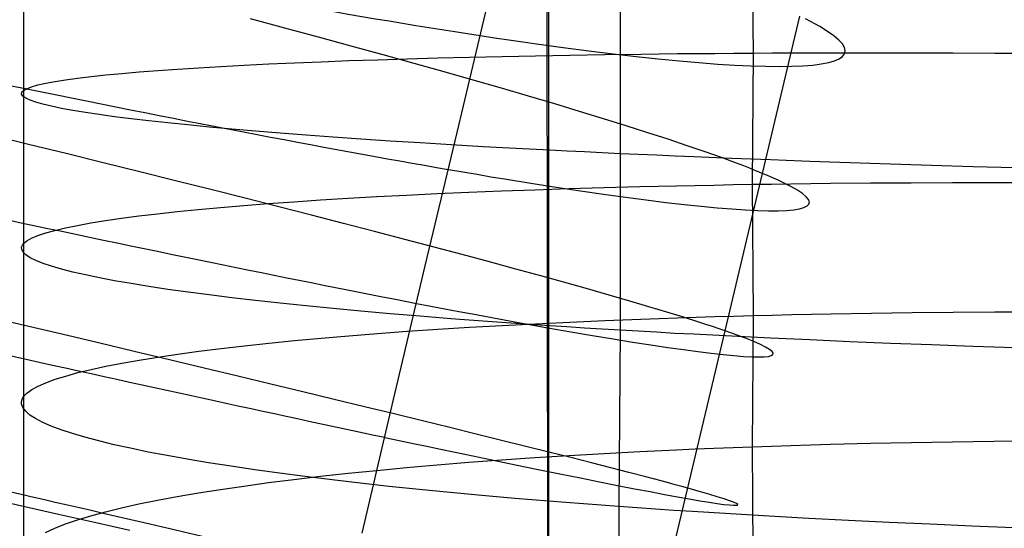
# Model space of a CAD drawing. Extents: x -383 to 1849, y -1185 to -529.
# Tile 334 of 656: x 235.3 to 246.42, y -1021.32 to -1015.58. Entities that reach past the tile are written whole.
import ezdxf

# ---------------------------------------------------------------- set-up
doc = ezdxf.new("R2010")
doc.units = 0
doc.layers.add('PREDEFINITO', color=7, linetype='CONTINUOUS')

msp = doc.modelspace()

# ---------------------------------------------------------------- linework, layer by layer
at = {"layer": 'PREDEFINITO'}
for p, q in [((241.155, -878.045, 420), (241.292, -1065.257, 420)), ((241.155, -878.045, 370), (241.292, -1065.257, 370)), ((241.285, -1079.125, 395), (241.259, -884.982, 395)), ((235.341, -1012.916, 663.154), (235.341, -1016.377, 663.194)), ((243.574, -1014.471, 650.654), (243.584, -1015.955, 650.658)), ((242.081, -1015.094, 676.584), (242.082, -1017.091, 676.577)), ((240.24, -1016.85, 497.151), (240.598, -1015.341, 497.185)), ((243.268, -1019.092, 482.701), (244.115, -1015.536, 482.777)), ((238.293, -1015.672, 474.907), (237.906, -1015.569, 474.623)), ((244.235, -1015.597, 483.245), (244.177, -1015.567, 483.011)), ((244.289, -1015.626, 483.481), (244.235, -1015.597, 483.245)), ((244.339, -1015.655, 483.718), (244.289, -1015.626, 483.481)), ((244.427, -1015.709, 484.195), (244.339, -1015.655, 483.718)), ((238.672, -1015.774, 475.203), (238.293, -1015.672, 474.907)), ((240.5, -1015.757, 497.334), (240.664, -1015.781, 497.156)), ((244.498, -1015.76, 484.675), (244.427, -1015.709, 484.195)), ((244.554, -1015.807, 485.157), (244.498, -1015.76, 484.675)), ((239.042, -1015.875, 475.512), (238.672, -1015.774, 475.203)), ((239.403, -1015.974, 475.833), (239.042, -1015.875, 475.512)), ((240.664, -1015.781, 497.156), (240.825, -1015.805, 496.975)), ((240.825, -1015.805, 496.975), (240.983, -1015.828, 496.791)), ((240.983, -1015.828, 496.791), (241.138, -1015.85, 496.604)), ((241.138, -1015.85, 496.604), (241.439, -1015.891, 496.223)), ((244.594, -1015.851, 485.643), (244.554, -1015.807, 485.157)), ((244.618, -1015.892, 486.13), (244.594, -1015.851, 485.643)), ((239.753, -1016.071, 476.165), (239.403, -1015.974, 475.833)), ((240.38, -1016, 652.874), (240.748, -1015.992, 652.55)), ((240.748, -1015.992, 652.55), (241.125, -1015.984, 652.238)), ((241.125, -1015.984, 652.238), (241.513, -1015.977, 651.94)), ((241.439, -1015.891, 496.223), (241.727, -1015.929, 495.831)), ((241.513, -1015.977, 651.94), (241.909, -1015.971, 651.655)), ((241.727, -1015.929, 495.831), (242.002, -1015.962, 495.429)), ((241.909, -1015.971, 651.655), (242.315, -1015.966, 651.384)), ((242.002, -1015.962, 495.429), (242.264, -1015.993, 495.017)), ((242.264, -1015.993, 495.017), (242.513, -1016.019, 494.597)), ((242.315, -1015.966, 651.384), (242.73, -1015.961, 651.127)), ((242.73, -1015.961, 651.127), (242.94, -1015.959, 651.004)), ((242.94, -1015.959, 651.004), (243.153, -1015.958, 650.885)), ((243.153, -1015.958, 650.885), (243.367, -1015.956, 650.769)), ((243.367, -1015.956, 650.769), (243.584, -1015.955, 650.658)), ((243.584, -1015.955, 650.658), (243.574, -1017.437, 650.642)), ((243.584, -1015.955, 650.658), (243.802, -1015.953, 650.55)), ((243.802, -1015.953, 650.55), (244.023, -1015.953, 650.447)), ((244.023, -1015.953, 650.447), (244.245, -1015.952, 650.347)), ((244.245, -1015.952, 650.347), (244.469, -1015.951, 650.251)), ((244.469, -1015.951, 650.251), (244.922, -1015.951, 650.071)), ((244.559, -1016.019, 488.085), (244.596, -1015.992, 487.596)), ((244.596, -1015.992, 487.596), (244.619, -1015.962, 487.107)), ((244.626, -1015.928, 486.618), (244.618, -1015.892, 486.13)), ((244.619, -1015.962, 487.107), (244.626, -1015.928, 486.618)), ((244.922, -1015.951, 650.071), (245.381, -1015.951, 649.907)), ((245.381, -1015.951, 649.907), (245.846, -1015.952, 649.758)), ((245.846, -1015.952, 649.758), (246.316, -1015.954, 649.625)), ((246.316, -1015.954, 649.625), (246.79, -1015.957, 649.507)), ((237.32, -1016.12, 656.697), (237.571, -1016.105, 656.274)), ((237.571, -1016.105, 656.274), (237.835, -1016.091, 655.858)), ((237.835, -1016.091, 655.858), (238.112, -1016.077, 655.451)), ((238.112, -1016.077, 655.451), (238.401, -1016.064, 655.053)), ((238.401, -1016.064, 655.053), (238.702, -1016.052, 654.664)), ((238.702, -1016.052, 654.664), (239.016, -1016.04, 654.285)), ((239.016, -1016.04, 654.285), (239.34, -1016.029, 653.915)), ((239.34, -1016.029, 653.915), (239.676, -1016.019, 653.557)), ((239.676, -1016.019, 653.557), (240.023, -1016.009, 653.209)), ((240.093, -1016.167, 476.509), (239.753, -1016.071, 476.165)), ((240.023, -1016.009, 653.209), (240.38, -1016, 652.874)), ((242.513, -1016.019, 494.597), (242.749, -1016.043, 494.169)), ((242.749, -1016.043, 494.169), (242.972, -1016.062, 493.733)), ((242.972, -1016.062, 493.733), (243.181, -1016.078, 493.289)), ((243.181, -1016.078, 493.289), (243.377, -1016.09, 492.839)), ((243.377, -1016.09, 492.839), (243.559, -1016.099, 492.383)), ((243.559, -1016.099, 492.383), (243.728, -1016.104, 491.921)), ((243.728, -1016.104, 491.921), (243.882, -1016.106, 491.454)), ((243.882, -1016.106, 491.454), (244.022, -1016.104, 490.982)), ((244.022, -1016.104, 490.982), (244.148, -1016.099, 490.506)), ((244.148, -1016.099, 490.506), (244.259, -1016.09, 490.027)), ((244.259, -1016.09, 490.027), (244.356, -1016.077, 489.545)), ((244.356, -1016.077, 489.545), (244.439, -1016.061, 489.06)), ((244.439, -1016.061, 489.06), (244.506, -1016.042, 488.573)), ((244.506, -1016.042, 488.573), (244.559, -1016.019, 488.085)), ((236.103, -1016.219, 659.377), (236.27, -1016.201, 658.916)), ((236.27, -1016.201, 658.916), (236.451, -1016.184, 658.46)), ((236.451, -1016.184, 658.46), (236.647, -1016.167, 658.01)), ((236.647, -1016.167, 658.01), (236.858, -1016.151, 657.565)), ((236.858, -1016.151, 657.565), (237.082, -1016.135, 657.128)), ((237.082, -1016.135, 657.128), (237.32, -1016.12, 656.697)), ((240.423, -1016.26, 476.863), (240.093, -1016.167, 476.509)), ((235.432, -1016.335, 662.224), (235.503, -1016.315, 661.742)), ((235.503, -1016.315, 661.742), (235.591, -1016.295, 661.263)), ((235.591, -1016.295, 661.263), (235.696, -1016.275, 660.786)), ((235.696, -1016.275, 660.786), (235.816, -1016.256, 660.312)), ((235.816, -1016.256, 660.312), (235.952, -1016.237, 659.842)), ((235.952, -1016.237, 659.842), (236.103, -1016.219, 659.377)), ((240.741, -1016.352, 477.227), (240.423, -1016.26, 476.863)), ((235.318, -1016.41, 663.924), (235.322, -1016.399, 663.68)), ((235.319, -1016.42, 664.167), (235.318, -1016.41, 663.924)), ((235.334, -1016.443, 664.654), (235.319, -1016.42, 664.167)), ((235.322, -1016.399, 663.68), (235.329, -1016.388, 663.437)), ((235.329, -1016.388, 663.437), (235.341, -1016.377, 663.194)), ((235.341, -1016.377, 663.194), (235.357, -1016.367, 662.951)), ((235.341, -1016.377, 663.194), (235.341, -1019.837, 663.098)), ((235.357, -1016.367, 662.951), (235.378, -1016.356, 662.708)), ((235.378, -1016.356, 662.708), (235.403, -1016.346, 662.466)), ((235.403, -1016.346, 662.466), (235.432, -1016.335, 662.224)), ((241.048, -1016.442, 477.601), (240.741, -1016.352, 477.227)), ((235.366, -1016.465, 665.141), (235.334, -1016.443, 664.654)), ((235.415, -1016.487, 665.626), (235.366, -1016.465, 665.141)), ((235.479, -1016.51, 666.11), (235.415, -1016.487, 665.626)), ((235.56, -1016.533, 666.592), (235.479, -1016.51, 666.11)), ((235.657, -1016.556, 667.072), (235.56, -1016.533, 666.592)), ((241.343, -1016.529, 477.985), (241.048, -1016.442, 477.601)), ((241.625, -1016.614, 478.378), (241.343, -1016.529, 477.985)), ((235.769, -1016.58, 667.549), (235.657, -1016.556, 667.072)), ((235.896, -1016.603, 668.022), (235.769, -1016.58, 667.549)), ((236.039, -1016.626, 668.491), (235.896, -1016.603, 668.022)), ((236.196, -1016.65, 668.956), (236.039, -1016.626, 668.491)), ((236.368, -1016.673, 669.416), (236.196, -1016.65, 668.956)), ((241.895, -1016.697, 478.779), (241.625, -1016.614, 478.378)), ((236.555, -1016.697, 669.871), (236.368, -1016.673, 669.416)), ((236.755, -1016.72, 670.32), (236.555, -1016.697, 669.871)), ((236.97, -1016.744, 670.762), (236.755, -1016.72, 670.32)), ((237.198, -1016.767, 671.198), (236.97, -1016.744, 670.762)), ((237.439, -1016.791, 671.626), (237.198, -1016.767, 671.198)), ((242.152, -1016.777, 479.19), (241.895, -1016.697, 478.779)), ((235.396, -1016.986, 473.383), (234.963, -1016.88, 473.182)), ((237.694, -1016.814, 672.047), (237.439, -1016.791, 671.626)), ((237.961, -1016.837, 672.459), (237.694, -1016.814, 672.047)), ((238.241, -1016.859, 672.862), (237.961, -1016.837, 672.459)), ((238.533, -1016.882, 673.256), (238.241, -1016.859, 672.862)), ((238.838, -1016.904, 673.64), (238.533, -1016.882, 673.256)), ((239.881, -1018.359, 497.146), (240.24, -1016.85, 497.151)), ((242.396, -1016.855, 479.608), (242.152, -1016.777, 479.19)), ((242.626, -1016.929, 480.034), (242.396, -1016.855, 479.608)), ((235.822, -1017.09, 473.598), (235.396, -1016.986, 473.383)), ((239.154, -1016.927, 674.014), (238.838, -1016.904, 673.64)), ((239.482, -1016.948, 674.377), (239.154, -1016.927, 674.014)), ((239.821, -1016.97, 674.729), (239.482, -1016.948, 674.377)), ((240.172, -1016.991, 675.069), (239.821, -1016.97, 674.729)), ((240.533, -1017.012, 675.397), (240.172, -1016.991, 675.069)), ((242.841, -1017.001, 480.467), (242.626, -1016.929, 480.034)), ((236.242, -1017.193, 473.828), (235.822, -1017.09, 473.598)), ((240.905, -1017.032, 675.712), (240.533, -1017.012, 675.397)), ((241.287, -1017.052, 676.014), (240.905, -1017.032, 675.712)), ((241.482, -1017.062, 676.16), (241.287, -1017.052, 676.014)), ((241.68, -1017.072, 676.303), (241.482, -1017.062, 676.16)), ((241.88, -1017.081, 676.441), (241.68, -1017.072, 676.303)), ((242.082, -1017.091, 676.577), (241.88, -1017.081, 676.441)), ((242.082, -1017.091, 676.577), (242.081, -1019.085, 676.528)), ((242.287, -1017.1, 676.708), (242.082, -1017.091, 676.577)), ((242.494, -1017.109, 676.836), (242.287, -1017.1, 676.708)), ((243.042, -1017.07, 480.907), (242.841, -1017.001, 480.467)), ((243.228, -1017.136, 481.353), (243.042, -1017.07, 480.907)), ((236.654, -1017.296, 474.071), (236.242, -1017.193, 473.828)), ((242.703, -1017.118, 676.96), (242.494, -1017.109, 676.836)), ((242.915, -1017.127, 677.081), (242.703, -1017.118, 676.96)), ((243.345, -1017.145, 677.31), (242.915, -1017.127, 677.081)), ((243.399, -1017.199, 481.806), (243.228, -1017.136, 481.353)), ((243.782, -1017.162, 677.526), (243.345, -1017.145, 677.31)), ((243.479, -1017.229, 482.034), (243.399, -1017.199, 481.806)), ((244.227, -1017.178, 677.726), (243.782, -1017.162, 677.526)), ((244.679, -1017.194, 677.911), (244.227, -1017.178, 677.726)), ((245.138, -1017.209, 678.082), (244.679, -1017.194, 677.911)), ((245.602, -1017.224, 678.237), (245.138, -1017.209, 678.082)), ((237.059, -1017.397, 474.329), (236.654, -1017.296, 474.071)), ((240.141, -1017.269, 497.302), (240.304, -1017.297, 497.123)), ((240.304, -1017.297, 497.123), (240.465, -1017.324, 496.942)), ((240.465, -1017.324, 496.942), (240.622, -1017.351, 496.758)), ((243.554, -1017.258, 482.264), (243.479, -1017.229, 482.034)), ((243.625, -1017.287, 482.495), (243.554, -1017.258, 482.264)), ((243.693, -1017.314, 482.728), (243.625, -1017.287, 482.495)), ((243.756, -1017.341, 482.962), (243.693, -1017.314, 482.728)), ((246.071, -1017.238, 678.378), (245.602, -1017.224, 678.237)), ((246.545, -1017.252, 678.504), (246.071, -1017.238, 678.378)), ((237.456, -1017.496, 474.6), (237.059, -1017.397, 474.329)), ((240.622, -1017.351, 496.758), (240.776, -1017.376, 496.571)), ((240.776, -1017.376, 496.571), (241.075, -1017.424, 496.189)), ((241.075, -1017.424, 496.189), (241.361, -1017.469, 495.797)), ((243.143, -1017.445, 650.868), (243.358, -1017.441, 650.753)), ((243.358, -1017.441, 650.753), (243.574, -1017.437, 650.642)), ((243.574, -1017.437, 650.642), (243.793, -1017.434, 650.535)), ((243.574, -1017.437, 650.642), (243.584, -1018.92, 650.588)), ((243.815, -1017.367, 483.197), (243.756, -1017.341, 482.962)), ((243.793, -1017.434, 650.535), (244.013, -1017.431, 650.431)), ((243.87, -1017.392, 483.433), (243.815, -1017.367, 483.197)), ((243.921, -1017.416, 483.67), (243.87, -1017.392, 483.433)), ((244.011, -1017.461, 484.147), (243.921, -1017.416, 483.67)), ((244.013, -1017.431, 650.431), (244.236, -1017.428, 650.331)), ((244.236, -1017.428, 650.331), (244.46, -1017.426, 650.236)), ((244.46, -1017.426, 650.236), (244.913, -1017.422, 650.056)), ((244.913, -1017.422, 650.056), (245.372, -1017.419, 649.892)), ((245.372, -1017.419, 649.892), (245.837, -1017.417, 649.743)), ((245.837, -1017.417, 649.743), (246.307, -1017.417, 649.61)), ((246.307, -1017.417, 649.61), (246.782, -1017.417, 649.492)), ((237.845, -1017.594, 474.884), (237.456, -1017.496, 474.6)), ((239.669, -1017.559, 653.535), (240.015, -1017.542, 653.188)), ((240.015, -1017.542, 653.188), (240.372, -1017.526, 652.853)), ((240.372, -1017.526, 652.853), (240.74, -1017.512, 652.53)), ((240.74, -1017.512, 652.53), (241.117, -1017.498, 652.219)), ((241.117, -1017.498, 652.219), (241.504, -1017.485, 651.921)), ((241.361, -1017.469, 495.797), (241.635, -1017.51, 495.394)), ((241.504, -1017.485, 651.921), (241.9, -1017.473, 651.637)), ((241.635, -1017.51, 495.394), (241.895, -1017.548, 494.982)), ((241.895, -1017.548, 494.982), (242.143, -1017.582, 494.562)), ((241.9, -1017.473, 651.637), (242.306, -1017.463, 651.366)), ((242.306, -1017.463, 651.366), (242.72, -1017.453, 651.11)), ((242.72, -1017.453, 651.11), (242.931, -1017.449, 650.987)), ((242.931, -1017.449, 650.987), (243.143, -1017.445, 650.868)), ((244.085, -1017.503, 484.627), (244.011, -1017.461, 484.147)), ((244.142, -1017.542, 485.111), (244.085, -1017.503, 484.627)), ((244.184, -1017.577, 485.597), (244.142, -1017.542, 485.111)), ((237.83, -1017.676, 655.83), (238.106, -1017.654, 655.424)), ((238.225, -1017.691, 475.18), (237.845, -1017.594, 474.884)), ((238.106, -1017.654, 655.424), (238.395, -1017.634, 655.027)), ((238.395, -1017.634, 655.027), (238.696, -1017.614, 654.639)), ((238.696, -1017.614, 654.639), (239.009, -1017.594, 654.26)), ((239.009, -1017.594, 654.26), (239.333, -1017.576, 653.892)), ((239.333, -1017.576, 653.892), (239.669, -1017.559, 653.535)), ((242.143, -1017.582, 494.562), (242.377, -1017.613, 494.133)), ((242.377, -1017.613, 494.133), (242.598, -1017.641, 493.696)), ((242.598, -1017.641, 493.696), (242.805, -1017.665, 493.252)), ((242.805, -1017.665, 493.252), (242.999, -1017.685, 492.801)), ((244.21, -1017.609, 486.084), (244.184, -1017.577, 485.597)), ((244.195, -1017.682, 487.552), (244.216, -1017.661, 487.063)), ((244.221, -1017.637, 486.573), (244.21, -1017.609, 486.084)), ((244.216, -1017.661, 487.063), (244.221, -1017.637, 486.573)), ((236.644, -1017.795, 657.977), (236.854, -1017.77, 657.534)), ((236.854, -1017.77, 657.534), (237.078, -1017.745, 657.097)), ((237.078, -1017.745, 657.097), (237.315, -1017.722, 656.667)), ((237.315, -1017.722, 656.667), (237.566, -1017.698, 656.245)), ((237.566, -1017.698, 656.245), (237.83, -1017.676, 655.83)), ((238.595, -1017.786, 475.488), (238.225, -1017.691, 475.18)), ((242.999, -1017.685, 492.801), (243.179, -1017.702, 492.345)), ((243.179, -1017.702, 492.345), (243.345, -1017.716, 491.882)), ((243.345, -1017.716, 491.882), (243.497, -1017.726, 491.414)), ((243.497, -1017.726, 491.414), (243.636, -1017.733, 490.942)), ((243.636, -1017.733, 490.942), (243.759, -1017.736, 490.466)), ((243.759, -1017.736, 490.466), (243.869, -1017.736, 489.986)), ((243.869, -1017.736, 489.986), (243.964, -1017.732, 489.503)), ((243.964, -1017.732, 489.503), (244.044, -1017.725, 489.018)), ((244.044, -1017.725, 489.018), (244.109, -1017.714, 488.53)), ((244.109, -1017.714, 488.53), (244.16, -1017.7, 488.042)), ((244.16, -1017.7, 488.042), (244.195, -1017.682, 487.552)), ((235.95, -1017.901, 659.806), (236.101, -1017.874, 659.341)), ((236.101, -1017.874, 659.341), (236.268, -1017.847, 658.881)), ((236.268, -1017.847, 658.881), (236.449, -1017.821, 658.426)), ((236.449, -1017.821, 658.426), (236.644, -1017.795, 657.977)), ((238.956, -1017.879, 475.809), (238.595, -1017.786, 475.488)), ((239.308, -1017.97, 476.141), (238.956, -1017.879, 475.809)), ((235.503, -1018.017, 661.703), (235.591, -1017.987, 661.224)), ((235.591, -1017.987, 661.224), (235.695, -1017.958, 660.748)), ((235.695, -1017.958, 660.748), (235.814, -1017.93, 660.275)), ((235.814, -1017.93, 660.275), (235.95, -1017.901, 659.806)), ((239.649, -1018.059, 476.484), (239.308, -1017.97, 476.141)), ((235.33, -1018.123, 663.395), (235.341, -1018.108, 663.152)), ((235.341, -1018.108, 663.152), (235.358, -1018.092, 662.909)), ((235.358, -1018.092, 662.909), (235.378, -1018.077, 662.667)), ((235.378, -1018.077, 662.667), (235.403, -1018.062, 662.425)), ((235.403, -1018.062, 662.425), (235.432, -1018.047, 662.184)), ((235.432, -1018.047, 662.184), (235.503, -1018.017, 661.703)), ((239.979, -1018.146, 476.837), (239.649, -1018.059, 476.484)), ((235.319, -1018.154, 663.881), (235.322, -1018.139, 663.638)), ((235.32, -1018.17, 664.124), (235.319, -1018.154, 663.881)), ((235.335, -1018.202, 664.611), (235.32, -1018.17, 664.124)), ((235.322, -1018.139, 663.638), (235.33, -1018.123, 663.395)), ((235.367, -1018.234, 665.096), (235.335, -1018.202, 664.611)), ((240.298, -1018.231, 477.201), (239.979, -1018.146, 476.837)), ((235.416, -1018.266, 665.582), (235.367, -1018.234, 665.096)), ((235.48, -1018.298, 666.065), (235.416, -1018.266, 665.582)), ((235.561, -1018.331, 666.547), (235.48, -1018.298, 666.065)), ((235.658, -1018.363, 667.026), (235.561, -1018.331, 666.547)), ((240.606, -1018.314, 477.575), (240.298, -1018.231, 477.201)), ((240.902, -1018.395, 477.959), (240.606, -1018.314, 477.575)), ((235.77, -1018.396, 667.502), (235.658, -1018.363, 667.026)), ((235.898, -1018.429, 667.975), (235.77, -1018.396, 667.502)), ((236.04, -1018.461, 668.445), (235.898, -1018.429, 667.975)), ((239.523, -1019.869, 497.171), (239.881, -1018.359, 497.146)), ((241.186, -1018.472, 478.351), (240.902, -1018.395, 477.959)), ((236.198, -1018.494, 668.909), (236.04, -1018.461, 668.445)), ((236.37, -1018.527, 669.369), (236.198, -1018.494, 668.909)), ((236.556, -1018.559, 669.824), (236.37, -1018.527, 669.369)), ((241.457, -1018.548, 478.753), (241.186, -1018.472, 478.351)), ((241.715, -1018.62, 479.163), (241.457, -1018.548, 478.753)), ((236.756, -1018.592, 670.272), (236.556, -1018.559, 669.824)), ((236.971, -1018.624, 670.715), (236.756, -1018.592, 670.272)), ((237.199, -1018.656, 671.15), (236.971, -1018.624, 670.715)), ((237.44, -1018.687, 671.578), (237.199, -1018.656, 671.15)), ((241.96, -1018.69, 479.581), (241.715, -1018.62, 479.163)), ((237.694, -1018.719, 671.999), (237.44, -1018.687, 671.578)), ((237.962, -1018.75, 672.411), (237.694, -1018.719, 671.999)), ((238.241, -1018.781, 672.814), (237.962, -1018.75, 672.411)), ((242.191, -1018.757, 480.006), (241.96, -1018.69, 479.581)), ((242.408, -1018.821, 480.439), (242.191, -1018.757, 480.006)), ((238.534, -1018.811, 673.208), (238.241, -1018.781, 672.814)), ((238.838, -1018.841, 673.592), (238.534, -1018.811, 673.208)), ((239.154, -1018.871, 673.966), (238.838, -1018.841, 673.592)), ((239.482, -1018.9, 674.329), (239.154, -1018.871, 673.966)), ((239.781, -1018.782, 497.298), (239.944, -1018.813, 497.119)), ((239.944, -1018.813, 497.119), (240.103, -1018.844, 496.938)), ((240.103, -1018.844, 496.938), (240.26, -1018.873, 496.753)), ((240.26, -1018.873, 496.753), (240.413, -1018.902, 496.566)), ((242.611, -1018.882, 480.879), (242.408, -1018.821, 480.439)), ((242.798, -1018.939, 481.326), (242.611, -1018.882, 480.879)), ((244.922, -1018.893, 650.002), (245.381, -1018.887, 649.838)), ((245.381, -1018.887, 649.838), (245.846, -1018.882, 649.689)), ((245.846, -1018.882, 649.689), (246.316, -1018.879, 649.556)), ((246.316, -1018.879, 649.556), (246.79, -1018.877, 649.439)), ((235.351, -1019.033, 473.616), (234.923, -1018.932, 473.4)), ((239.821, -1018.928, 674.681), (239.482, -1018.9, 674.329)), ((240.171, -1018.956, 675.021), (239.821, -1018.928, 674.681)), ((240.532, -1018.983, 675.349), (240.171, -1018.956, 675.021)), ((240.413, -1018.902, 496.566), (240.711, -1018.957, 496.184)), ((240.904, -1019.01, 675.664), (240.532, -1018.983, 675.349)), ((240.711, -1018.957, 496.184), (240.995, -1019.009, 495.79)), ((241.126, -1019.012, 652.167), (241.513, -1018.993, 651.869)), ((241.513, -1018.993, 651.869), (241.91, -1018.976, 651.584)), ((241.91, -1018.976, 651.584), (242.315, -1018.96, 651.313)), ((242.315, -1018.96, 651.313), (242.73, -1018.945, 651.057)), ((242.73, -1018.945, 651.057), (242.94, -1018.938, 650.934)), ((242.971, -1018.994, 481.779), (242.798, -1018.939, 481.326)), ((242.94, -1018.938, 650.934), (243.153, -1018.932, 650.815)), ((243.051, -1019.02, 482.007), (242.971, -1018.994, 481.779)), ((243.153, -1018.932, 650.815), (243.367, -1018.926, 650.7)), ((243.367, -1018.926, 650.7), (243.584, -1018.92, 650.588)), ((243.584, -1018.92, 650.588), (243.574, -1020.402, 650.514)), ((243.584, -1018.92, 650.588), (243.802, -1018.914, 650.481)), ((243.802, -1018.914, 650.481), (244.023, -1018.909, 650.377)), ((244.023, -1018.909, 650.377), (244.245, -1018.905, 650.278)), ((244.245, -1018.905, 650.278), (244.469, -1018.901, 650.182)), ((244.469, -1018.901, 650.182), (244.922, -1018.893, 650.002)), ((235.772, -1019.132, 473.846), (235.351, -1019.033, 473.616)), ((239.341, -1019.123, 653.841), (239.677, -1019.098, 653.483)), ((239.677, -1019.098, 653.483), (240.024, -1019.075, 653.136)), ((240.024, -1019.075, 653.136), (240.381, -1019.053, 652.801)), ((240.381, -1019.053, 652.801), (240.748, -1019.032, 652.478)), ((240.748, -1019.032, 652.478), (241.126, -1019.012, 652.167)), ((241.287, -1019.036, 675.966), (240.904, -1019.01, 675.664)), ((240.995, -1019.009, 495.79), (241.267, -1019.058, 495.387)), ((241.267, -1019.058, 495.387), (241.526, -1019.103, 494.975)), ((241.481, -1019.048, 676.111), (241.287, -1019.036, 675.966)), ((241.679, -1019.061, 676.254), (241.481, -1019.048, 676.111)), ((241.526, -1019.103, 494.975), (241.771, -1019.145, 494.553)), ((241.879, -1019.073, 676.392), (241.679, -1019.061, 676.254)), ((242.081, -1019.085, 676.528), (241.879, -1019.073, 676.392)), ((242.081, -1019.085, 676.528), (242.069, -1021.079, 676.434)), ((242.286, -1019.097, 676.659), (242.081, -1019.085, 676.528)), ((242.493, -1019.109, 676.787), (242.286, -1019.097, 676.659)), ((242.423, -1022.649, 482.773), (243.268, -1019.092, 482.701)), ((242.702, -1019.121, 676.911), (242.493, -1019.109, 676.787)), ((243.127, -1019.045, 482.237), (243.051, -1019.02, 482.007)), ((243.2, -1019.069, 482.469), (243.127, -1019.045, 482.237)), ((243.268, -1019.092, 482.701), (243.2, -1019.069, 482.469)), ((243.332, -1019.115, 482.935), (243.268, -1019.092, 482.701)), ((236.186, -1019.23, 474.09), (235.772, -1019.132, 473.846)), ((238.113, -1019.232, 655.374), (238.402, -1019.203, 654.976)), ((238.402, -1019.203, 654.976), (238.703, -1019.175, 654.588)), ((238.703, -1019.175, 654.588), (239.017, -1019.149, 654.209)), ((239.017, -1019.149, 654.209), (239.341, -1019.123, 653.841)), ((241.771, -1019.145, 494.553), (242.004, -1019.184, 494.124)), ((242.004, -1019.184, 494.124), (242.222, -1019.219, 493.686)), ((242.222, -1019.219, 493.686), (242.428, -1019.251, 493.241)), ((242.914, -1019.132, 677.031), (242.702, -1019.121, 676.911)), ((243.343, -1019.154, 677.261), (242.914, -1019.132, 677.031)), ((243.392, -1019.136, 483.17), (243.332, -1019.115, 482.935)), ((243.781, -1019.175, 677.476), (243.343, -1019.154, 677.261)), ((243.448, -1019.157, 483.407), (243.392, -1019.136, 483.17)), ((243.5, -1019.177, 483.644), (243.448, -1019.157, 483.407)), ((243.592, -1019.213, 484.121), (243.5, -1019.177, 483.644)), ((243.668, -1019.247, 484.603), (243.592, -1019.213, 484.121)), ((244.226, -1019.196, 677.676), (243.781, -1019.175, 677.476)), ((244.678, -1019.216, 677.862), (244.226, -1019.196, 677.676)), ((245.136, -1019.234, 678.032), (244.678, -1019.216, 677.862)), ((236.592, -1019.326, 474.348), (236.186, -1019.23, 474.09)), ((236.991, -1019.421, 474.62), (236.592, -1019.326, 474.348)), ((237.083, -1019.356, 657.047), (237.321, -1019.323, 656.617)), ((237.321, -1019.323, 656.617), (237.572, -1019.292, 656.195)), ((237.572, -1019.292, 656.195), (237.836, -1019.261, 655.78)), ((237.836, -1019.261, 655.78), (238.113, -1019.232, 655.374)), ((242.428, -1019.251, 493.241), (242.62, -1019.28, 492.79)), ((242.62, -1019.28, 492.79), (242.797, -1019.305, 492.332)), ((242.797, -1019.305, 492.332), (242.962, -1019.327, 491.869)), ((242.962, -1019.327, 491.869), (243.112, -1019.346, 491.4)), ((243.727, -1019.276, 485.086), (243.668, -1019.247, 484.603)), ((243.771, -1019.303, 485.573), (243.727, -1019.276, 485.086)), ((243.799, -1019.325, 486.061), (243.771, -1019.303, 485.573)), ((243.812, -1019.344, 486.551), (243.799, -1019.325, 486.061)), ((245.6, -1019.252, 678.187), (245.136, -1019.234, 678.032)), ((246.069, -1019.269, 678.328), (245.6, -1019.252, 678.187)), ((246.543, -1019.285, 678.454), (246.069, -1019.269, 678.328)), ((236.453, -1019.457, 658.376), (236.649, -1019.423, 657.927)), ((236.649, -1019.423, 657.927), (236.859, -1019.389, 657.484)), ((236.859, -1019.389, 657.484), (237.083, -1019.356, 657.047)), ((237.381, -1019.514, 474.904), (236.991, -1019.421, 474.62)), ((243.112, -1019.346, 491.4), (243.247, -1019.361, 490.927)), ((243.247, -1019.361, 490.927), (243.369, -1019.373, 490.45)), ((243.369, -1019.373, 490.45), (243.476, -1019.381, 489.969)), ((243.476, -1019.381, 489.969), (243.569, -1019.387, 489.485)), ((243.569, -1019.387, 489.485), (243.647, -1019.388, 488.999)), ((243.647, -1019.388, 488.999), (243.71, -1019.386, 488.511)), ((243.71, -1019.386, 488.511), (243.758, -1019.381, 488.022)), ((243.758, -1019.381, 488.022), (243.791, -1019.372, 487.531)), ((243.791, -1019.372, 487.531), (243.809, -1019.36, 487.041)), ((243.809, -1019.36, 487.041), (243.812, -1019.344, 486.551)), ((235.953, -1019.565, 659.755), (236.104, -1019.529, 659.291)), ((236.104, -1019.529, 659.291), (236.271, -1019.493, 658.831)), ((236.271, -1019.493, 658.831), (236.453, -1019.457, 658.376)), ((237.763, -1019.605, 475.201), (237.381, -1019.514, 474.904)), ((235.592, -1019.679, 661.172), (235.696, -1019.64, 660.696)), ((235.696, -1019.64, 660.696), (235.817, -1019.603, 660.224)), ((235.817, -1019.603, 660.224), (235.953, -1019.565, 659.755)), ((238.135, -1019.694, 475.51), (237.763, -1019.605, 475.201)), ((235.378, -1019.797, 662.614), (235.403, -1019.777, 662.372)), ((235.403, -1019.777, 662.372), (235.433, -1019.757, 662.131)), ((235.433, -1019.757, 662.131), (235.504, -1019.718, 661.65)), ((235.504, -1019.718, 661.65), (235.592, -1019.679, 661.172)), ((238.498, -1019.782, 475.831), (238.135, -1019.694, 475.51)), ((235.318, -1019.899, 663.825), (235.321, -1019.878, 663.583)), ((235.321, -1019.878, 663.583), (235.329, -1019.858, 663.34)), ((235.329, -1019.858, 663.34), (235.341, -1019.837, 663.098)), ((235.341, -1019.837, 663.098), (235.34, -1021.566, 663)), ((235.341, -1019.837, 663.098), (235.357, -1019.817, 662.856)), ((235.357, -1019.817, 662.856), (235.378, -1019.797, 662.614)), ((238.851, -1019.867, 476.164), (238.498, -1019.782, 475.831)), ((239.195, -1019.95, 476.507), (238.851, -1019.867, 476.164)), ((239.166, -1021.377, 497.225), (239.523, -1019.869, 497.171)), ((235.319, -1019.919, 664.068), (235.318, -1019.899, 663.825)), ((235.333, -1019.96, 664.553), (235.319, -1019.919, 664.068)), ((235.365, -1020.002, 665.038), (235.333, -1019.96, 664.553)), ((239.527, -1020.031, 476.862), (239.195, -1019.95, 476.507)), ((235.413, -1020.044, 665.522), (235.365, -1020.002, 665.038)), ((235.477, -1020.085, 666.005), (235.413, -1020.044, 665.522)), ((235.557, -1020.127, 666.485), (235.477, -1020.085, 666.005)), ((239.848, -1020.109, 477.226), (239.527, -1020.031, 476.862)), ((240.158, -1020.185, 477.601), (239.848, -1020.109, 477.226)), ((235.654, -1020.169, 666.963), (235.557, -1020.127, 666.485)), ((235.765, -1020.212, 667.438), (235.654, -1020.169, 666.963)), ((235.893, -1020.254, 667.91), (235.765, -1020.212, 667.438)), ((240.457, -1020.259, 477.985), (240.158, -1020.185, 477.601)), ((236.035, -1020.295, 668.377), (235.893, -1020.254, 667.91)), ((236.192, -1020.337, 668.841), (236.035, -1020.295, 668.377)), ((239.422, -1020.296, 497.324), (239.584, -1020.33, 497.146)), ((239.584, -1020.33, 497.146), (239.743, -1020.364, 496.964)), ((240.743, -1020.33, 478.378), (240.457, -1020.259, 477.985)), ((241.016, -1020.398, 478.78), (240.743, -1020.33, 478.378)), ((236.364, -1020.379, 669.299), (236.192, -1020.337, 668.841)), ((236.55, -1020.42, 669.752), (236.364, -1020.379, 669.299)), ((236.75, -1020.462, 670.199), (236.55, -1020.42, 669.752)), ((239.743, -1020.364, 496.964), (239.899, -1020.397, 496.78)), ((239.899, -1020.397, 496.78), (240.052, -1020.429, 496.593)), ((240.052, -1020.429, 496.593), (240.348, -1020.491, 496.21)), ((241.277, -1020.463, 479.19), (241.016, -1020.398, 478.78)), ((242.306, -1020.456, 651.238), (242.72, -1020.436, 650.982)), ((242.72, -1020.436, 650.982), (242.931, -1020.427, 650.859)), ((242.931, -1020.427, 650.859), (243.143, -1020.418, 650.74)), ((243.143, -1020.418, 650.74), (243.358, -1020.41, 650.625)), ((243.358, -1020.41, 650.625), (243.574, -1020.402, 650.514)), ((243.574, -1020.402, 650.514), (243.793, -1020.394, 650.407)), ((243.574, -1020.402, 650.514), (243.584, -1021.882, 650.4)), ((243.793, -1020.394, 650.407), (244.013, -1020.387, 650.303)), ((244.013, -1020.387, 650.303), (244.235, -1020.381, 650.204)), ((244.235, -1020.381, 650.204), (244.459, -1020.375, 650.108)), ((244.459, -1020.375, 650.108), (244.912, -1020.363, 649.928)), ((244.912, -1020.363, 649.928), (245.372, -1020.354, 649.764)), ((245.372, -1020.354, 649.764), (245.837, -1020.346, 649.615)), ((245.837, -1020.346, 649.615), (246.307, -1020.341, 649.482)), ((246.307, -1020.341, 649.482), (246.782, -1020.336, 649.364)), ((236.964, -1020.503, 670.64), (236.75, -1020.462, 670.199)), ((237.191, -1020.543, 671.074), (236.964, -1020.503, 670.64)), ((237.432, -1020.583, 671.501), (237.191, -1020.543, 671.074)), ((240.348, -1020.491, 496.21), (240.631, -1020.55, 495.817)), ((240.372, -1020.578, 652.724), (240.74, -1020.551, 652.401)), ((240.631, -1020.55, 495.817), (240.901, -1020.606, 495.414)), ((240.74, -1020.551, 652.401), (241.117, -1020.525, 652.09)), ((241.117, -1020.525, 652.09), (241.504, -1020.5, 651.793)), ((241.524, -1020.525, 479.609), (241.277, -1020.463, 479.19)), ((241.504, -1020.5, 651.793), (241.901, -1020.477, 651.509)), ((241.758, -1020.584, 480.035), (241.524, -1020.525, 479.609)), ((241.901, -1020.477, 651.509), (242.306, -1020.456, 651.238)), ((237.686, -1020.623, 671.919), (237.432, -1020.583, 671.501)), ((237.953, -1020.662, 672.33), (237.686, -1020.623, 671.919)), ((238.232, -1020.701, 672.732), (237.953, -1020.662, 672.33)), ((239.009, -1020.702, 654.13), (239.334, -1020.669, 653.762)), ((239.334, -1020.669, 653.762), (239.669, -1020.638, 653.405)), ((239.669, -1020.638, 653.405), (240.015, -1020.607, 653.058)), ((240.015, -1020.607, 653.058), (240.372, -1020.578, 652.724)), ((240.901, -1020.606, 495.414), (241.158, -1020.659, 495.002)), ((241.158, -1020.659, 495.002), (241.402, -1020.709, 494.581)), ((241.977, -1020.641, 480.468), (241.758, -1020.584, 480.035)), ((242.182, -1020.694, 480.908), (241.977, -1020.641, 480.468)), ((238.107, -1020.808, 655.292), (238.396, -1020.772, 654.895)), ((238.524, -1020.739, 673.124), (238.232, -1020.701, 672.732)), ((238.396, -1020.772, 654.895), (238.697, -1020.736, 654.508)), ((238.828, -1020.777, 673.507), (238.524, -1020.739, 673.124)), ((238.697, -1020.736, 654.508), (239.009, -1020.702, 654.13)), ((239.144, -1020.813, 673.88), (238.828, -1020.777, 673.507)), ((241.402, -1020.709, 494.581), (241.633, -1020.755, 494.151)), ((241.633, -1020.755, 494.151), (241.85, -1020.799, 493.714)), ((242.372, -1020.743, 481.355), (242.182, -1020.694, 480.908)), ((242.547, -1020.789, 481.808), (242.372, -1020.743, 481.355)), ((237.316, -1020.924, 656.533), (237.567, -1020.884, 656.111)), ((237.567, -1020.884, 656.111), (237.83, -1020.846, 655.697)), ((237.83, -1020.846, 655.697), (238.107, -1020.808, 655.292)), ((239.472, -1020.85, 674.242), (239.144, -1020.813, 673.88)), ((239.81, -1020.885, 674.592), (239.472, -1020.85, 674.242)), ((240.16, -1020.919, 674.931), (239.81, -1020.885, 674.592)), ((241.85, -1020.799, 493.714), (242.053, -1020.839, 493.269)), ((242.053, -1020.839, 493.269), (242.243, -1020.876, 492.818)), ((242.243, -1020.876, 492.818), (242.42, -1020.909, 492.36)), ((242.628, -1020.811, 482.037), (242.547, -1020.789, 481.808)), ((242.706, -1020.832, 482.267), (242.628, -1020.811, 482.037)), ((242.779, -1020.852, 482.499), (242.706, -1020.832, 482.267)), ((242.849, -1020.871, 482.731), (242.779, -1020.852, 482.499)), ((242.914, -1020.89, 482.965), (242.849, -1020.871, 482.731)), ((242.975, -1020.907, 483.201), (242.914, -1020.89, 482.965)), ((235.321, -1021.073, 473.899), (234.9, -1020.978, 473.669)), ((236.855, -1021.007, 657.398), (237.078, -1020.965, 656.962)), ((237.078, -1020.965, 656.962), (237.316, -1020.924, 656.533)), ((240.521, -1020.953, 675.258), (240.16, -1020.919, 674.931)), ((240.893, -1020.986, 675.572), (240.521, -1020.953, 675.258)), ((241.275, -1021.018, 675.873), (240.893, -1020.986, 675.572)), ((242.42, -1020.909, 492.36), (242.582, -1020.94, 491.897)), ((242.582, -1020.94, 491.897), (242.73, -1020.967, 491.429)), ((242.73, -1020.967, 491.429), (242.864, -1020.991, 490.956)), ((242.864, -1020.991, 490.956), (242.984, -1021.012, 490.479)), ((243.032, -1020.923, 483.437), (242.975, -1020.907, 483.201)), ((243.085, -1020.939, 483.674), (243.032, -1020.923, 483.437)), ((243.179, -1020.967, 484.152), (243.085, -1020.939, 483.674)), ((243.257, -1020.991, 484.633), (243.179, -1020.967, 484.152)), ((243.319, -1021.012, 485.117), (243.257, -1020.991, 484.633)), ((235.736, -1021.167, 474.142), (235.321, -1021.073, 473.899)), ((236.268, -1021.137, 658.742), (236.449, -1021.093, 658.288)), ((236.449, -1021.093, 658.288), (236.645, -1021.049, 657.84)), ((236.645, -1021.049, 657.84), (236.855, -1021.007, 657.398)), ((241.47, -1021.034, 676.019), (241.275, -1021.018, 675.873)), ((241.667, -1021.049, 676.16), (241.47, -1021.034, 676.019)), ((241.867, -1021.064, 676.299), (241.667, -1021.049, 676.16)), ((242.069, -1021.079, 676.434), (241.867, -1021.064, 676.299)), ((242.274, -1021.093, 676.565), (242.069, -1021.079, 676.434)), ((242.069, -1021.079, 676.434), (242.07, -1023.069, 676.307)), ((242.481, -1021.108, 676.692), (242.274, -1021.093, 676.565)), ((242.69, -1021.122, 676.816), (242.481, -1021.108, 676.692)), ((242.984, -1021.012, 490.479), (243.089, -1021.029, 489.998)), ((243.089, -1021.029, 489.998), (243.18, -1021.043, 489.515)), ((243.18, -1021.043, 489.515), (243.256, -1021.053, 489.029)), ((243.256, -1021.053, 489.029), (243.317, -1021.06, 488.541)), ((243.317, -1021.06, 488.541), (243.363, -1021.064, 488.052)), ((243.365, -1021.03, 485.603), (243.319, -1021.012, 485.117)), ((243.363, -1021.064, 488.052), (243.394, -1021.064, 487.562)), ((243.396, -1021.044, 486.092), (243.365, -1021.03, 485.603)), ((243.394, -1021.064, 487.562), (243.41, -1021.061, 487.071)), ((243.411, -1021.054, 486.581), (243.396, -1021.044, 486.092)), ((243.41, -1021.061, 487.071), (243.411, -1021.054, 486.581)), ((236.143, -1021.258, 474.4), (235.736, -1021.167, 474.142)), ((235.95, -1021.228, 659.665), (236.102, -1021.182, 659.201)), ((236.102, -1021.182, 659.201), (236.268, -1021.137, 658.742)), ((242.901, -1021.135, 676.936), (242.69, -1021.122, 676.816)), ((243.331, -1021.162, 677.166), (242.901, -1021.135, 676.936)), ((243.768, -1021.188, 677.38), (243.331, -1021.162, 677.166)), ((244.213, -1021.212, 677.58), (243.768, -1021.188, 677.38)), ((244.665, -1021.235, 677.765), (244.213, -1021.212, 677.58)), ((235.59, -1021.37, 661.078), (235.694, -1021.322, 660.604)), ((235.694, -1021.322, 660.604), (235.815, -1021.275, 660.132)), ((235.815, -1021.275, 660.132), (235.95, -1021.228, 659.665)), ((236.542, -1021.348, 474.671), (236.143, -1021.258, 474.4)), ((245.123, -1021.257, 677.936), (244.665, -1021.235, 677.765)), ((245.587, -1021.278, 678.091), (245.123, -1021.257, 677.936)), ((246.056, -1021.298, 678.232), (245.587, -1021.278, 678.091)), ((246.53, -1021.317, 678.358), (246.056, -1021.298, 678.232))]:
    msp.add_line(p, q, dxfattribs=at)
at = {"layer": 'PREDEFINITO', "extrusion": (0.221903, 0.972566, 0.069819)}
msp.add_arc((-449.36, 550.749, -899.799), 15.446, 87.9845, 135.7503, dxfattribs=at)
at = {"layer": 'PREDEFINITO', "extrusion": (0.22219, 0.973661, 0.051138)}
msp.add_arc((-449.383, 533.87, -911.688), 15.437, 90.29, 135.7742, dxfattribs=at)
at = {"layer": 'PREDEFINITO', "extrusion": (0.222313, 0.974437, 0.03241)}
msp.add_arc((-449.326, 516.741, -923.315), 15.426, 92.5493, 135.7794, dxfattribs=at)
at = {"layer": 'PREDEFINITO', "extrusion": (0.222493, 0.974837, 0.013786)}
msp.add_arc((-449.406, 499.515, -934.496), 15.406, 94.8418, 135.7989, dxfattribs=at)
at = {"layer": 'PREDEFINITO', "extrusion": (0.222434, 0.974935, -0.005046)}
msp.add_arc((-449.354, 481.966, -945.53), 15.315, 97.1195, 135.9508, dxfattribs=at)

doc.saveas('drawing.dxf')
